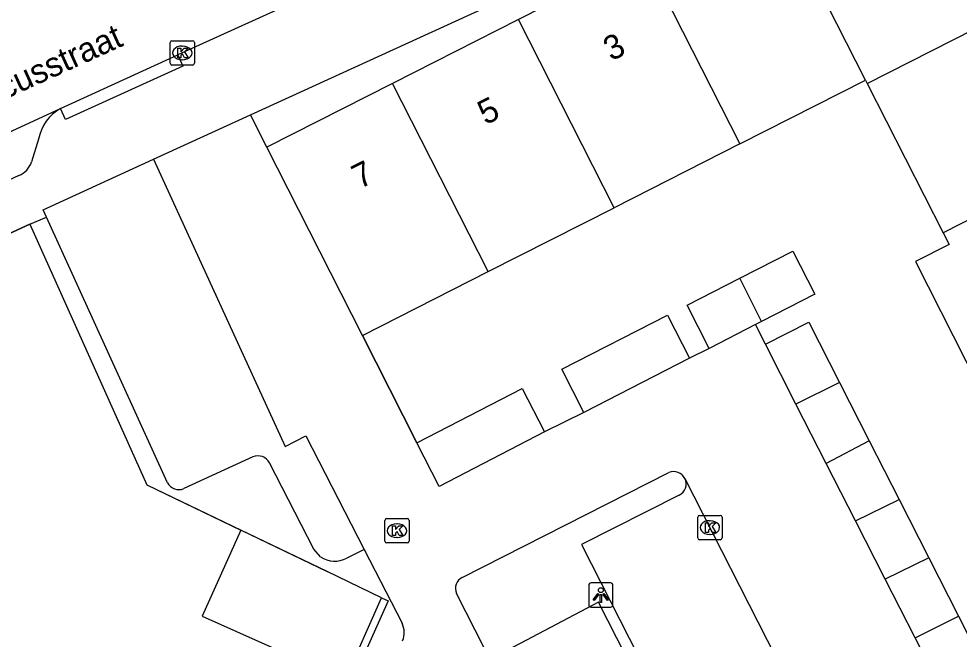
# Model space of a CAD drawing. Extents: x 161845 to 162341, y 381620 to 382158.
# Drawn here: x 162247.81 to 162286.56, y 381712.5 to 381738.07 of the extents above; entities that cross this region are included whole.
import ezdxf

# ---------------------------------------------------------------- set-up
doc = ezdxf.new("R2010")
doc.units = 0
for name, color, linetype in [('IMGEO_Kolk', 7, 'Continuous'), ('IMGEO_Lichtpunt', 7, 'Continuous'), ('IMGEO_Muur', 7, 'Continuous'), ('IMGEO_Openbare_ruimte_label', 7, 'Continuous'), ('IMGEO_Pand', 7, 'Continuous'), ('IMGEO_Pand_nummerreeks', 7, 'Continuous'), ('IMGEO_Rijbaan_lokaal_open', 7, 'Continuous'), ('IMGEO_Voetpad_open', 7, 'Continuous')]:
    doc.layers.add(name, color=color, linetype=linetype)

msp = doc.modelspace()

# ---------------------------------------------------------------- linework, layer by layer
at = {"layer": 'IMGEO_Kolk'}
for p, q in [((162254.046, 381736.24), (162254.046, 381737.092)), ((162254.121, 381737.166), (162254.973, 381737.166)), ((162255.047, 381737.092), (162255.047, 381736.24)), ((162254.534, 381736.946), (162254.559, 381736.946)), ((162254.557, 381736.386), (162254.532, 381736.386)), ((162254.973, 381736.166), (162254.121, 381736.166)), ((162275.866, 381717.604), (162276.718, 381717.604)), ((162262.895, 381716.546), (162262.895, 381717.398)), ((162262.97, 381717.472), (162263.822, 381717.472)), ((162263.383, 381717.252), (162263.408, 381717.252)), ((162263.896, 381717.398), (162263.896, 381716.546)), ((162275.791, 381716.678), (162275.791, 381717.53)), ((162276.279, 381717.384), (162276.304, 381717.384)), ((162276.792, 381717.53), (162276.792, 381716.678)), ((162276.302, 381716.824), (162276.277, 381716.824)), ((162263.822, 381716.472), (162262.97, 381716.472)), ((162263.406, 381716.692), (162263.381, 381716.692)), ((162276.718, 381716.604), (162275.866, 381716.604))]:
    msp.add_line(p, q, dxfattribs=at)
for points in [[(162254.046, 381736.24), (162254.046, 381737.092)], [(162254.121, 381737.166), (162254.973, 381737.166)], [(162255.047, 381737.092), (162255.047, 381736.24)], [(162254.367, 381736.866), (162254.49, 381736.866), (162254.49, 381736.715), (162254.62, 381736.866), (162254.784, 381736.866), (162254.638, 381736.715), (162254.791, 381736.466), (162254.639, 381736.466), (162254.554, 381736.63), (162254.49, 381736.563), (162254.49, 381736.466), (162254.367, 381736.466), (162254.367, 381736.866)], [(162254.973, 381736.166), (162254.121, 381736.166)], [(162275.866, 381717.604), (162276.718, 381717.604)], [(162262.895, 381716.546), (162262.895, 381717.398)], [(162262.97, 381717.472), (162263.822, 381717.472)], [(162263.896, 381717.398), (162263.896, 381716.546)], [(162275.791, 381716.678), (162275.791, 381717.53)], [(162276.112, 381717.304), (162276.235, 381717.304), (162276.235, 381717.153), (162276.365, 381717.304), (162276.529, 381717.304), (162276.383, 381717.153), (162276.536, 381716.904), (162276.384, 381716.904), (162276.299, 381717.068), (162276.235, 381717.001), (162276.235, 381716.904), (162276.112, 381716.904), (162276.112, 381717.304)], [(162276.792, 381717.53), (162276.792, 381716.678)], [(162263.216, 381717.172), (162263.339, 381717.172), (162263.339, 381717.021), (162263.469, 381717.172), (162263.633, 381717.172), (162263.487, 381717.021), (162263.64, 381716.772), (162263.488, 381716.772), (162263.403, 381716.936), (162263.339, 381716.869), (162263.339, 381716.772), (162263.216, 381716.772), (162263.216, 381717.172)], [(162263.822, 381716.472), (162262.97, 381716.472)], [(162276.718, 381716.604), (162275.866, 381716.604)]]:
    msp.add_lwpolyline(points, dxfattribs=at)
for centre, start, end in [((162254.123, 381737.09), 91.552, 178.448), ((162254.123, 381737.09), 91.552, 178.448), ((162254.971, 381737.09), 1.552, 88.448), ((162254.971, 381737.09), 1.552, 88.448), ((162254.123, 381736.242), 181.552, 268.448), ((162254.123, 381736.242), 181.552, 268.448), ((162254.971, 381736.242), 271.552, 358.448), ((162254.971, 381736.242), 271.552, 358.448), ((162275.868, 381717.528), 91.552, 178.448), ((162275.868, 381717.528), 91.552, 178.448), ((162276.716, 381717.528), 1.552, 88.448), ((162276.716, 381717.528), 1.552, 88.448), ((162262.972, 381717.396), 91.552, 178.448), ((162262.972, 381717.396), 91.552, 178.448), ((162263.82, 381717.396), 1.552, 88.448), ((162263.82, 381717.396), 1.552, 88.448), ((162262.972, 381716.548), 181.552, 268.448), ((162262.972, 381716.548), 181.552, 268.448), ((162263.82, 381716.548), 271.552, 358.448), ((162263.82, 381716.548), 271.552, 358.448), ((162275.868, 381716.68), 181.552, 268.448), ((162275.868, 381716.68), 181.552, 268.448), ((162276.716, 381716.68), 271.552, 358.448), ((162276.716, 381716.68), 271.552, 358.448)]:
    msp.add_arc(centre, 0.0765, start, end, dxfattribs=at)
for centre, major_axis, ratio, start_param, end_param in [((162254.533, 381736.666), (-0.387, 0.002), 0.722429, 4.712389, 7.853982), ((162254.558, 381736.666), (-0.39, 0.002), 0.717154, 1.570796, 4.712389), ((162263.382, 381716.972), (-0.387, 0.002), 0.722429, 4.712389, 7.853982), ((162263.407, 381716.972), (-0.39, 0.002), 0.717154, 1.570796, 4.712389), ((162276.278, 381717.104), (-0.387, 0.002), 0.722429, 4.712389, 7.853982), ((162276.303, 381717.104), (-0.39, 0.002), 0.717154, 1.570796, 4.712389)]:
    msp.add_ellipse(centre, major_axis=major_axis, ratio=ratio, start_param=start_param, end_param=end_param, dxfattribs=at)
at = {"layer": 'IMGEO_Lichtpunt'}
for p, q in [((162271.298, 381714.727), (162271.298, 381713.92)), ((162271.298, 381714.727), (162271.298, 381713.92)), ((162272.2, 381714.822), (162271.392, 381714.822)), ((162272.2, 381714.822), (162271.392, 381714.822)), ((162272.294, 381713.92), (162272.294, 381714.727)), ((162272.294, 381713.92), (162272.294, 381714.727)), ((162271.392, 381713.826), (162272.2, 381713.826)), ((162271.392, 381713.826), (162272.2, 381713.826))]:
    msp.add_line(p, q, dxfattribs=at)
for points in [[(162271.672, 381714.391), (162271.711, 381714.363), (162271.523, 381714.101), (162271.485, 381714.128), (162271.672, 381714.391)], [(162271.774, 381714.343), (162271.821, 381714.343), (162271.821, 381714.021), (162271.774, 381714.021), (162271.774, 381714.343)], [(162271.884, 381714.363), (162271.922, 381714.39), (162272.109, 381714.128), (162272.07, 381714.1), (162271.884, 381714.363)]]:
    msp.add_lwpolyline(points, dxfattribs=at)
msp.add_circle((162271.797, 381714.525), 0.0994, dxfattribs=at)
for centre, start, end in [((162271.392, 381714.727), 90, 180), ((162271.392, 381714.727), 90, 180), ((162272.2, 381714.727), 0, 90), ((162272.2, 381714.727), 0, 90), ((162271.392, 381713.92), 180, 270), ((162271.392, 381713.92), 180, 270), ((162272.2, 381713.92), 270, 0), ((162272.2, 381713.92), 270, 360)]:
    msp.add_arc(centre, 0.0946, start, end, dxfattribs=at)
at = {"layer": 'IMGEO_Muur'}
for points in [[(162248.264, 381729.602), (162244.58, 381727.919)], [(162248.264, 381729.602), (162253.09, 381718.866)], [(162261.972, 381725.02), (162264.216, 381720.598)], [(162253.09, 381718.866), (162260.512, 381715.293)]]:
    msp.add_lwpolyline(points, dxfattribs=at)
at = {"layer": 'IMGEO_Pand'}
for points in [[(162282.703, 381735.547), (162278.764, 381743.304)], [(162273.583, 381740.673), (162268.4, 381738.041)], [(162273.583, 381740.673), (162277.522, 381732.916)], [(162282.773, 381735.409), (162289.867, 381739.014)], [(162268.4, 381738.041), (162263.216, 381735.409)], [(162272.339, 381730.284), (162268.4, 381738.041)], [(162277.522, 381732.916), (162282.703, 381735.547)], [(162282.703, 381735.547), (162282.773, 381735.409)], [(162263.216, 381735.409), (162258.034, 381732.777)], [(162267.155, 381727.652), (162263.216, 381735.409)], [(162282.773, 381735.409), (162285.9, 381729.254)], [(162261.972, 381725.02), (162258.034, 381732.777)], [(162277.522, 381732.916), (162272.339, 381730.284)], [(162292.991, 381732.858), (162285.9, 381729.254)], [(162267.155, 381727.652), (162272.339, 381730.284)], [(162285.9, 381729.254), (162286.145, 381728.771), (162284.765, 381728.073), (162287.364, 381722.942)], [(162277.53, 381727.384), (162279.712, 381728.499), (162280.621, 381726.718), (162278.416, 381725.591)], [(162261.972, 381725.02), (162266.431, 381727.284), (162267.155, 381727.652)], [(162276.257, 381724.488), (162275.348, 381726.269), (162277.53, 381727.384)], [(162278.416, 381725.591), (162277.53, 381727.384)], [(162271.092, 381721.849), (162270.183, 381723.63), (162274.547, 381725.86), (162275.456, 381724.079)], [(162278.172, 381725.466), (162276.257, 381724.488)], [(162278.416, 381725.591), (162278.172, 381725.466)], [(162278.584, 381724.657), (162280.367, 381725.565), (162281.634, 381723.078)], [(162279.839, 381722.192), (162278.584, 381724.657)], [(162275.456, 381724.079), (162271.092, 381721.849)], [(162281.634, 381723.078), (162279.839, 381722.192)], [(162281.634, 381723.078), (162282.86, 381720.671)], [(162264.216, 381720.598), (162268.56, 381722.829), (162269.48, 381721.053)], [(162281.087, 381719.744), (162279.839, 381722.192)], [(162269.48, 381721.053), (162265.129, 381718.797), (162264.216, 381720.598)], [(162282.86, 381720.671), (162281.087, 381719.744)], [(162282.86, 381720.671), (162284.086, 381718.265)], [(162282.292, 381717.378), (162281.087, 381719.744)], [(162282.292, 381717.378), (162284.086, 381718.265)], [(162284.086, 381718.265), (162285.312, 381715.858)], [(162283.518, 381714.972), (162282.292, 381717.378)], [(162256.96, 381717.003), (162255.372, 381713.449), (162258.97, 381711.842), (162259.559, 381711.579), (162261.254, 381710.822), (162262.764, 381714.209)], [(162262.764, 381714.209), (162260.512, 381715.293), (162256.96, 381717.003)], [(162285.312, 381715.858), (162283.518, 381714.972)], [(162285.312, 381715.858), (162286.538, 381713.451)], [(162284.744, 381712.565), (162283.518, 381714.972)], [(162284.744, 381712.565), (162286.538, 381713.451)], [(162286.538, 381713.451), (162287.764, 381711.044)], [(162285.97, 381710.158), (162284.744, 381712.565)]]:
    msp.add_lwpolyline(points, dxfattribs=at)
at = {"layer": 'IMGEO_Rijbaan_lokaal_open'}
for points in [[(162263.157, 381740.587), (162261.517, 381739.846), (162254.36, 381736.582)], [(162249.532, 381734.38), (162254.36, 381736.582)], [(162239.995, 381729.979), (162249.532, 381734.38)], [(162253.365, 381732.286), (162257.362, 381734.116)], [(162258.034, 381732.777), (162257.362, 381734.116)], [(162253.365, 381732.286), (162258.787, 381720.448), (162259.632, 381720.882), (162262.041, 381716.2)], [(162278.584, 381724.657), (162278.172, 381725.466)], [(162264.216, 381720.598), (162261.972, 381725.02)], [(162276.257, 381724.488), (162275.456, 381724.079)], [(162271.092, 381721.849), (162269.48, 381721.053)], [(162266.084, 381715.049), (162274.6, 381719.373)], [(162275.261, 381719.124), (162288.058, 381693.982)], [(162262.041, 381716.2), (162263.604, 381713.16)], [(162267.003, 381712.12), (162265.846, 381714.388)]]:
    msp.add_lwpolyline(points, dxfattribs=at)
for centre, radius, start, end in [((162274.796, 381718.891), 0.52, 26.593, 112.124), ((162266.31, 381714.594), 0.507, 116.3932, 204.0029), ((162262.839, 381712.776), 0.857, 337.003, 26.6614)]:
    msp.add_arc(centre, radius, start, end, dxfattribs=at)
at = {"layer": 'IMGEO_Voetpad_open'}
for points in [[(162257.362, 381734.116), (162285.714, 381747.08)], [(162254.36, 381736.582), (162254.569, 381736.12), (162249.738, 381733.925), (162249.532, 381734.38)], [(162248.625, 381733.112), (162248.338, 381732.178)], [(162248.945, 381729.9), (162248.81, 381730.196), (162253.365, 381732.286)], [(162247.81, 381731.609), (162243.254, 381729.494)], [(162248.264, 381729.602), (162248.945, 381729.9)], [(162253.932, 381718.942), (162248.945, 381729.9)], [(162244.58, 381727.919), (162248.264, 381729.602)], [(162248.264, 381729.602), (162253.09, 381718.866), (162256.96, 381717.003)], [(162257.455, 381720.016), (162254.609, 381718.707)], [(162260.245, 381715.892), (162259.968, 381716.208), (162258.145, 381719.767)], [(162275.025, 381718.434), (162270.994, 381716.403), (162280.802, 381697.133), (162283.108, 381692.604), (162283.543, 381691.749), (162288.058, 381693.982)], [(162262.041, 381716.2), (162261.323, 381715.845)], [(162262.764, 381714.209), (162263.036, 381714.078), (162261.526, 381710.7), (162261.198, 381709.965), (162261.138, 381709.823)], [(162278.684, 381689.227), (162283.16, 381691.531), (162282.717, 381692.4), (162280.411, 381696.929), (162271.702, 381714.03), (162267.713, 381711.928)]]:
    msp.add_lwpolyline(points, dxfattribs=at)
for centre, radius, start, end in [((162250.448, 381732.766), 1.856, 119.588, 169.2598), ((162247.452, 381732.471), 0.933, 292.5586, 341.7222), ((162257.664, 381719.516), 0.542, 27.6093, 112.7048), ((162254.403, 381719.206), 0.54, 209.2916, 292.4226), ((162274.795, 381718.898), 0.518, 296.3367, 25.899), ((162260.824, 381716.78), 1.06, 236.8981, 298.109)]:
    msp.add_arc(centre, radius, start, end, dxfattribs=at)

# ---------------------------------------------------------------- texts
at = {"layer": 'IMGEO_Openbare_ruimte_label'}
msp.add_text('Crocusstraat', height=1, rotation=24.3871, dxfattribs=at).set_placement((162245.265, 381733.852))
at = {"layer": 'IMGEO_Pand_nummerreeks'}
for s, p in [('3', (162272.23, 381736.308)), ('5', (162267.048, 381733.676)), ('7', (162261.865, 381731.044))]:
    msp.add_text(s, height=1, rotation=26.9221, dxfattribs=at).set_placement(p)

doc.saveas('drawing.dxf')
